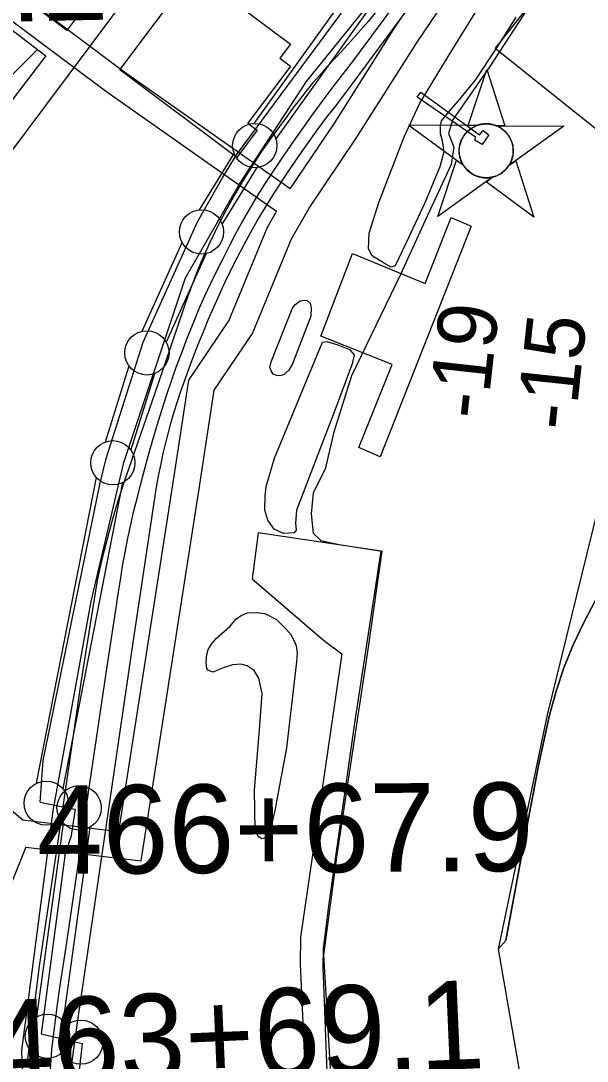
# Model space of a CAD drawing. Extents: x 3677843 to 3715951, y 511991 to 537744.
# Drawn here: x 3682870 to 3683510, y 530561 to 531736 of the extents above; entities that cross this region are included whole.
import ezdxf

# ---------------------------------------------------------------- set-up
doc = ezdxf.new("R2010")
doc.units = 0
for name, color, linetype in [('V-BLDG-OTLN', 7, 'Continuous'), ('V-CHAN-DOCK', 7, 'Continuous'), ('V-CHAN-NAID', 7, 'Continuous'), ('V-FLOD-BASE', 7, 'Continuous'), ('V-RAIL-TRAK', 7, 'Continuous'), ('V-RIVR-EDGE', 7, 'Continuous'), ('V-RIVR-JETY', 7, 'Continuous'), ('V-RIVR-RANG', 7, 'Continuous'), ('V-ROAD-CNTR', 7, 'Continuous'), ('V-RRAP-RVMT', 7, 'Continuous'), ('V-SITE-VEGE', 7, 'Continuous'), ('V-SURV-IDEN', 7, 'Continuous'), ('V-SURV-LINE', 7, 'Continuous'), ('V-TOPO-DPTH', 7, 'Continuous'), ('V-TOPO-MINR', 7, 'Continuous'), ('V-UTIL-LINE', 7, 'Continuous')]:
    doc.layers.add(name, color=color, linetype=linetype)

msp = doc.modelspace()

# ---------------------------------------------------------------- linework, layer by layer
at = {"layer": 'V-BLDG-OTLN'}
msp.add_line((3682697.7, 531512.7), (3682888.6, 531703.6), dxfattribs=at)
for points in [[(3682921.8, 531724.9), (3682628.4, 531944.1), (3682713.9, 532058.5), (3682770.7, 532016.1), (3682729.5, 531960.9), (3682742.1, 531951.5), (3682729.5, 531934.7), (3682754.5, 531916), (3682766.7, 531932.4), (3682745.5, 531948.2), (3682787.7, 532004.7), (3683007.9, 531840.1)], [(3682411.2, 531656.1), (3682515.2, 531792.2), (3682558.8, 531759), (3682547.8, 531744.6), (3682621.4, 531688.3), (3682627.1, 531695.7), (3682677.6, 531657), (3682777.9, 531788.2), (3682898, 531696.3), (3682700.9, 531438.5), (3682621.3, 531499.3), (3682616.7, 531493.3), (3682551.6, 531543.1), (3682553.2, 531545.1), (3682526.9, 531565.2), (3682528.2, 531567)], [(3682981.9, 531680.6), (3683065.1, 531791.5), (3683174.6, 531709.3), (3683162.8, 531693.5), (3683174.8, 531684.5), (3683126.5, 531620.1), (3683137, 531612.2), (3683114, 531581.6)]]:
    msp.add_lwpolyline(points, close=True, dxfattribs=at)
at = {"layer": 'V-CHAN-DOCK'}
for points in [[(3683321.9, 531655.2), (3683388.3, 531607), (3683392.2, 531611.9), (3683398.6, 531607), (3683391.1, 531596.2), (3683382.9, 531601.1), (3683383.7, 531604.2), (3683317.7, 531649.6), (3683321.9, 531655.2)], [(3683244.9, 531473), (3683327, 531439.2), (3683356.4, 531513.7), (3683379, 531503.8), (3683276, 531243.3), (3683251.9, 531253.9), (3683289.6, 531347.4), (3683209, 531379.6), (3683244.9, 531473)], [(3683138.2, 531157.4), (3683131.2, 531105.3), (3683212.1, 531036.1), (3683232.5, 531020.6), (3683185.8, 530700.8), (3683185.6, 530670.7), (3683190.1, 530570), (3683198, 530387.3), (3683200.8, 530312), (3683201.4, 530172.4), (3683215.9, 530036.6), (3683235.3, 529801.5), (3683238.8, 529758.1), (3683181.8, 529749.3), (3683198.4, 529520.2), (3683294.8, 529531.1)], [(3683294.8, 529531.1), (3683265.4, 529840.6), (3683233.6, 530143.5), (3683222.3, 530391.3), (3683211.6, 530666.7), (3683212.1, 530688), (3683218.1, 530736.2), (3683247.6, 530945.1), (3683277, 531136.7), (3683138.2, 531157.4)]]:
    msp.add_lwpolyline(points, dxfattribs=at)
at = {"layer": 'V-CHAN-NAID'}
for points in [[(3683385, 531617.5), (3683375.4, 531617.5), (3683396.5, 531681), (3683416.7, 531617.3), (3683407.2, 531617.3), (3683405.6, 531617.9), (3683403.5, 531618.5), (3683401.4, 531619), (3683399.4, 531619.3), (3683398.2, 531619.4), (3683396.7, 531619.5), (3683395, 531619.5), (3683393.6, 531619.4), (3683391.7, 531619.2), (3683390.3, 531619), (3683388.6, 531618.6), (3683387, 531618.2), (3683386, 531617.8)], [(3683385, 531617.5), (3683308.5, 531618), (3683370.1, 531572.6), (3683368.9, 531574.5), (3683368.1, 531576.2), (3683367.3, 531578.1), (3683366.6, 531580.2), (3683366.2, 531581.5), (3683365.9, 531583.1), (3683365.6, 531584.6), (3683365.4, 531586.2), (3683365.3, 531587.9), (3683365.3, 531589.5), (3683365.4, 531591.6), (3683365.6, 531593.2), (3683366, 531595.4), (3683366.5, 531597.3), (3683367.1, 531599.2), (3683367.7, 531600.9), (3683368.5, 531602.5), (3683369.3, 531604), (3683370.4, 531605.7), (3683371.4, 531607.2), (3683372.4, 531608.5), (3683373.4, 531609.6), (3683374.7, 531611), (3683375.7, 531611.9), (3683377.5, 531613.3), (3683378.7, 531614.2), (3683380.4, 531615.3), (3683382.1, 531616.2), (3683383.5, 531616.9)], [(3683407.2, 531617.3), (3683483.6, 531616.8), (3683421.4, 531572.3), (3683422.4, 531573.7), (3683423.3, 531575.6), (3683424, 531577.2), (3683424.8, 531579.1), (3683425.3, 531580.9), (3683425.7, 531582.6), (3683426.1, 531584.6), (3683426.3, 531586.1), (3683426.4, 531588.3), (3683426.4, 531590.4), (3683426.2, 531592.6), (3683425.9, 531594.4), (3683425.4, 531596.6), (3683424.8, 531598.8), (3683424, 531600.7), (3683423.4, 531602.2), (3683422.4, 531604.1), (3683421.3, 531605.8), (3683420.1, 531607.5), (3683418.8, 531609.1), (3683417.6, 531610.4), (3683415.9, 531612), (3683414.2, 531613.4), (3683412.5, 531614.6), (3683410.6, 531615.7), (3683409.2, 531616.4)], [(3683403.4, 531559.4), (3683341.2, 531514.8), (3683362.3, 531578.3), (3683370.1, 531572.6), (3683370.7, 531571.7), (3683372.1, 531569.8), (3683373.3, 531568.4), (3683374.7, 531566.9), (3683376.1, 531565.6), (3683377.6, 531564.5), (3683379, 531563.5), (3683380.7, 531562.5), (3683382.4, 531561.5), (3683384.2, 531560.7), (3683385.6, 531560.2), (3683387.2, 531559.6), (3683389.5, 531559.1), (3683391, 531558.8), (3683393, 531558.5), (3683394.6, 531558.4), (3683396.4, 531558.4), (3683398.1, 531558.5), (3683399.8, 531558.7), (3683401.7, 531559)], [(3683421.4, 531572.3), (3683429.2, 531577.8), (3683449.5, 531514.1), (3683395.6, 531553.8), (3683403.4, 531559.4), (3683405.1, 531559.8), (3683406.7, 531560.4), (3683408.8, 531561.3), (3683410.6, 531562.2), (3683412.4, 531563.3), (3683414.2, 531564.5), (3683415.7, 531565.8), (3683417, 531566.9), (3683418.4, 531568.3), (3683419.6, 531569.7), (3683420.7, 531571.2)]]:
    msp.add_lwpolyline(points, close=True, dxfattribs=at)
msp.add_circle((3683395.9, 531588.9), 30.5, dxfattribs=at)
at = {"layer": 'V-FLOD-BASE'}
for p, q in [((3683098.3, 531559.1), (3683113.8, 531584.3)), ((3682959.2, 531211.9), (3682966.4, 531241.3)), ((3682891.7, 530853.2), (3682920.6, 530847.1)), ((3682919.7, 530792.7), (3682926.6, 530813.2)), ((3682919.7, 530792.7), (3682893.1, 530591.6)), ((3682893.1, 530591.6), (3682939.1, 530580.5)), ((3682939.1, 530580.5), (3682923.4, 530435))]:
    msp.add_line(p, q, dxfattribs=at)
for points in [[(3683113.8, 531584.3), (3683229.6, 531740.9), (3683303, 531852.8)], [(3682966.4, 531241.3), (3683008.3, 531372.8), (3683069.6, 531508.7), (3683098.3, 531559.1)], [(3682891.7, 530853.2), (3682895.2, 530900.3), (3682959.2, 531211.9)], [(3682920.6, 530847.1), (3682931.4, 530845.1), (3682926.6, 530813.2)]]:
    msp.add_lwpolyline(points, dxfattribs=at)
at = {"layer": 'V-RAIL-TRAK'}
for points in [[(3683014.2, 531245.6), (3683019, 531262.4), (3683024, 531279.2), (3683029.2, 531295.9), (3683034.6, 531312.5), (3683040.2, 531329.1), (3683046, 531345.6), (3683052.1, 531362), (3683058.4, 531378.3), (3683064.9, 531394.5), (3683071.6, 531410.7), (3683078, 531425), (3683084.6, 531439.3), (3683091.5, 531453.4), (3683098.5, 531467.5), (3683105.7, 531481.5), (3683113, 531495.4), (3683120.6, 531509.1), (3683128.4, 531522.8), (3683136.3, 531536.4), (3683146.5, 531552.4), (3683156.9, 531568.3), (3683167.5, 531584.1), (3683178.3, 531599.8), (3683189.2, 531615.3), (3683200.3, 531630.8), (3683211.6, 531646.1), (3683223, 531661.3), (3683234.6, 531676.4), (3683246.4, 531691.3), (3683314.6, 531784.3)], [(3683273.5, 531748.6), (3683262.4, 531735.2), (3683251.1, 531722.1), (3683239.5, 531709.1), (3683227.8, 531696.3), (3683215.8, 531683.7), (3683207.7, 531674.6), (3683199.7, 531665.3), (3683192, 531655.9), (3683184.4, 531646.3), (3683177, 531636.6), (3683169.8, 531626.7), (3683162.1, 531616.6), (3683154.6, 531606.3), (3683147.3, 531595.9), (3683140.1, 531585.4), (3683133.1, 531574.7), (3683126.3, 531564), (3683119.7, 531553.1), (3683113.2, 531542.2), (3683106.9, 531531.1), (3683100.8, 531520), (3683094.8, 531508.6), (3683089.1, 531497.1), (3683083.6, 531485.5), (3683078.2, 531473.7), (3683073.1, 531461.9), (3683068.2, 531450.1), (3683063.5, 531438.1), (3683059, 531426), (3683054.8, 531413.9), (3683024.9, 531325.1), (3682991.6, 531229.3), (3682986.8, 531215.3), (3682982.2, 531201.3), (3682977.8, 531187.2), (3682973.7, 531173), (3682969.7, 531158.8), (3682965.9, 531144.5), (3682962.3, 531130.2), (3682959, 531115.8), (3682955.9, 531101.4), (3682937.8, 530988.5), (3682913.5, 530821.8), (3682910.5, 530801.6), (3682890.8, 530667.7), (3682880.6, 530586.8), (3682878.7, 530572.6), (3682877.1, 530558.3)], [(3683225, 531638.8), (3683235.7, 531652.4), (3683309.3, 531751.7)], [(3682925.2, 530539.8), (3682929.8, 530574.5), (3682934.6, 530609.2), (3682962.2, 530796.7), (3682996.5, 531031), (3683021.8, 531199.2), (3683023.8, 531211.3), (3683026, 531223.2), (3683028.4, 531235.2), (3683030.9, 531247.1), (3683033.7, 531258.9), (3683036.7, 531270.7), (3683039.9, 531282.5), (3683043.3, 531294.2), (3683046.9, 531305.8), (3683050.7, 531317.4), (3683054.7, 531328.9), (3683058.9, 531340.3), (3683064.3, 531354.9), (3683069.9, 531369.4), (3683075.8, 531383.9), (3683081.8, 531398.2), (3683088, 531412.5), (3683094.4, 531426.7), (3683101, 531440.8), (3683107.8, 531454.8), (3683114.8, 531468.7), (3683122, 531482.5), (3683129.4, 531496.2), (3683137, 531509.9), (3683146, 531524.7), (3683155.2, 531539.4), (3683164.6, 531554), (3683174.2, 531568.5), (3683184, 531582.8), (3683193.9, 531597), (3683204.1, 531611.1), (3683214.4, 531625), (3683225, 531638.8)], [(3682899.9, 530504), (3682904.8, 530573.5), (3682907.9, 530597.8), (3682911.1, 530622), (3682914.5, 530646.2), (3682918.1, 530670.3), (3682921.9, 530694.5), (3682936.8, 530797.8), (3682940.9, 530826), (3682967.6, 531006.4), (3682977.7, 531072.6), (3682979.9, 531088.4), (3682982.4, 531104.1), (3682985, 531119.9), (3682987.9, 531135.5), (3682991, 531151.2), (3682994.3, 531166.8), (3682997.8, 531182.3), (3683001.6, 531197.8), (3683005.5, 531213.3), (3683009.7, 531228.7), (3683014.2, 531245.6)]]:
    msp.add_lwpolyline(points, dxfattribs=at)
at = {"layer": 'V-RIVR-EDGE'}
msp.add_lwpolyline([(3683449.3, 531760.1), (3683400.1, 531684.3), (3683357.7, 531623.7), (3683353.3, 531608.4), (3683359.4, 531593.1), (3683356.3, 531573.5), (3683326.8, 531510.4), (3683299, 531449.2), (3683243.6, 531334.8), (3683223.2, 531269.9), (3683213.9, 531229.5), (3683200.4, 531202.6), (3683197.9, 531178.7), (3683200.3, 531157.2), (3683208.8, 531148.6), (3683229.6, 531144.3), (3683278, 531136.8), (3683262.4, 531028.4), (3683226.9, 530793.8), (3683212, 530680.5), (3683219.6, 530552.4)], dxfattribs=at)
at = {"layer": 'V-RIVR-JETY'}
for points in [[(3683262.8, 531478.3), (3683263.5, 531496.1), (3683274.4, 531530.7), (3683303.2, 531604.7), (3683320.9, 531642.8), (3683353.8, 531697.4), (3683393, 531761)], [(3683429.4, 531739.8), (3683408.2, 531706.5), (3683382.8, 531668.5), (3683363.6, 531644.9), (3683351.6, 531631), (3683345.1, 531622.7), (3683343.7, 531616.5), (3683343.7, 531608.7), (3683345.9, 531600.6), (3683347.8, 531587.7), (3683343.5, 531570.9), (3683326.5, 531530.1), (3683307.5, 531489.8), (3683292.8, 531459.1), (3683288.6, 531457.5), (3683279.6, 531462.4), (3683267, 531470.5), (3683262.8, 531478.3)], [(3683147, 531209.8), (3683156.5, 531241.8), (3683182.7, 531304.5), (3683210.8, 531372.7), (3683215.7, 531373.6), (3683228, 531369.7), (3683241.2, 531364.4), (3683246.7, 531358.6), (3683244.4, 531348.2), (3683222.8, 531290.7), (3683205.7, 531245.8), (3683192.6, 531212.2), (3683181.5, 531183.1), (3683180.5, 531168.2), (3683181.1, 531160.4), (3683178.8, 531157.5), (3683166.8, 531156.6), (3683156.1, 531161.5), (3683149.1, 531171.9), (3683145.6, 531183.2), (3683146, 531199.1), (3683147, 531209.8)]]:
    msp.add_lwpolyline(points, dxfattribs=at)
at = {"layer": 'V-ROAD-CNTR'}
for points in [[(3683613, 532586.5), (3683192.9, 532035.2), (3682702.8, 531379.6), (3682584.3, 531084.5), (3682178.9, 530022.9), (3682110.3, 529856.1)], [(3683174.2, 531546.2), (3682983.3, 531680.5), (3682743, 531860.4), (3682625.2, 531951.8)], [(3683158.8, 531520.3), (3682965.7, 531656.2), (3682724.8, 531836.5), (3682607, 531927.9)], [(3682875.4, 530802.4), (3683006, 530786.8), (3683072.3, 531212.1), (3683088.5, 531318.6), (3683131.6, 531382.6), (3683175.9, 531489.5), (3683195.6, 531524.3), (3683249, 531603.2), (3683317.8, 531711.8), (3683370, 531789.3), (3683390.2, 531848.9)], [(3683174.2, 531546.2), (3683223.9, 531619.6), (3683292.7, 531728.2), (3683342.9, 531802.7), (3683353.8, 531834.8)], [(3682872.1, 530833), (3682980.8, 530820), (3683042.6, 531216.7), (3683059.8, 531329.7), (3683105, 531396.8), (3683148.8, 531502.7), (3683158.8, 531520.3)], [(3682185.7, 531385.5), (3682464.1, 531170.2), (3682650.7, 531021.2), (3682872.1, 530833)], [(3682875.4, 530802.4), (3682764.7, 530527.8), (3682755.2, 530502.4)]]:
    msp.add_lwpolyline(points, dxfattribs=at)
at = {"layer": 'V-RRAP-RVMT'}
for points in [[(3684460.4, 532883), (3684215.8, 532612.3), (3684162, 532656), (3684104, 532589.3), (3684099, 532593.1), (3683853, 532294), (3683854.2, 532292.7), (3683695.5, 532100.1), (3683697.9, 532098.1), (3683616.6, 531999.6), (3683620.9, 531995.6), (3683461.8, 531791.6), (3683469, 531784.8), (3683405.9, 531705.1)], [(3683405.9, 531705.1), (3683989.4, 531238.8), (3684061.7, 531331.6), (3684059.3, 531333.7), (3684211.8, 531526.9), (3684195.7, 531541.1), (3684282.3, 531645.9), (3684279.6, 531647.8), (3684350.9, 531734.8), (3684336.6, 531747), (3684414.2, 531845.2), (3684386.8, 531868.3), (3684465.1, 531965.8), (3684453.8, 531975.4), (3684531.1, 532067.8), (3684623.5, 532138.3), (3684595.3, 532178), (3684694.4, 532254), (3684666.7, 532293.4), (3684718.1, 532332.7)]]:
    msp.add_lwpolyline(points, dxfattribs=at)
at = {"layer": 'V-SITE-VEGE'}
for points in [[(3683153, 531350.4), (3683176.7, 531410.6), (3683179.6, 531415), (3683185.5, 531419.4), (3683189.6, 531420.4), (3683193.5, 531419.9), (3683196.8, 531416.7), (3683197.9, 531411.6), (3683197.8, 531402), (3683176.9, 531348.3), (3683172.8, 531341.3), (3683169.2, 531337.7), (3683167.1, 531335.9), (3683162.7, 531334.7), (3683158.8, 531335.2), (3683155.2, 531336.8), (3683152.7, 531340.4), (3683151.4, 531344)], [(3683106.5, 531052.1), (3683113.2, 531060.1), (3683119.5, 531064.4), (3683125.7, 531067), (3683137, 531067.4), (3683145.5, 531066.4), (3683158.9, 531059.4), (3683167.3, 531051.3), (3683174.3, 531043.8), (3683179.1, 531034.8), (3683180.9, 531029.6), (3683182.2, 531021.3), (3683181.6, 531011.6), (3683170.1, 530914.4), (3683157.1, 530843.6), (3683152.9, 530826.1), (3683150, 530818.3), (3683146.9, 530812.9), (3683142.3, 530811.7), (3683138.2, 530814.3), (3683134.8, 530821.8), (3683134, 530866.6), (3683139.7, 530935.2), (3683142.5, 530975.9), (3683138.7, 530993.4), (3683133.6, 531001.7), (3683125.6, 531007.2), (3683118.7, 531009), (3683109.1, 531008.3), (3683099.8, 531005.2), (3683094.2, 531002.9), (3683087.2, 530999.9), (3683082, 531001.7), (3683080.2, 531004.3), (3683079.2, 531011.2), (3683080.1, 531020), (3683081.6, 531025.7), (3683085.5, 531031.6), (3683090.7, 531038)]]:
    msp.add_lwpolyline(points, close=True, dxfattribs=at)
at = {"layer": 'V-SURV-LINE'}
for points in [[(3683133.7, 531619.9), (3683238.2, 531765.8)], [(3683262.6, 531748.4), (3683158.1, 531602.4)], [(3683071.8, 531522.2), (3683111, 531585.8)], [(3683136.6, 531570), (3683097.3, 531506.4)], [(3683007, 531385.1), (3683052.2, 531485.3)], [(3683079.5, 531472.9), (3683034.3, 531372.7)], [(3682965.5, 531260.2), (3682992.2, 531346.1)], [(3683020.8, 531337.2), (3682994.2, 531251.3)], [(3682887.8, 530874.5), (3682955.4, 531219.9)], [(3682984.8, 531214.1), (3682917.3, 530868.7)], [(3682887.9, 530610.6), (3682918.2, 530828.9)], [(3682947.9, 530824.8), (3682917.6, 530606.5)], [(3682901.4, 530400.3), (3682920.6, 530564)]]:
    msp.add_lwpolyline(points, dxfattribs=at)
for centre in [(3683134.3, 531594.9), (3683074.1, 531497.3), (3683012.4, 531360.7), (3682973.9, 531236.6), (3682898.7, 530852), (3682935.8, 530846.6), (3682900, 530588.7), (3682937.8, 530582)]:
    msp.add_circle(centre, 25, dxfattribs=at)
at = {"layer": 'V-TOPO-DPTH'}
for points in [[(3684262.8, 532581.1), (3684104.5, 532474.7), (3684007.3, 532353.8), (3683996.1, 532339.1), (3683985.6, 532324), (3683975.8, 532308.4), (3683966.7, 532292.4), (3683925.2, 532214.7), (3683896.3, 532159.4), (3683868.1, 532103.6), (3683840.9, 532047.4), (3683814.4, 531990.8), (3683799.3, 531957.8), (3683776.9, 531912.8), (3683752.5, 531869), (3683725.3, 531826.9), (3683696.1, 531786), (3683665, 531745.4), (3683659, 531742.2), (3683464.6, 530951.7), (3683409.3, 530686.9)], [(3683409.3, 530686.9), (3683418, 530696.9), (3683444.6, 530841.1), (3683449.9, 530868.7), (3683455.4, 530896.3), (3683461.3, 530923.8), (3683467.5, 530951.3), (3683474.8, 530978.4), (3683483.5, 531004.9), (3683494.2, 531030.8), (3683506.2, 531056.1), (3683546.7, 531133.8)], [(3683546.7, 531133.8), (3683506.2, 531056.1), (3683494.2, 531030.8), (3683483.5, 531004.9), (3683474.8, 530978.4), (3683467.5, 530951.3), (3683461.3, 530923.8), (3683455.4, 530896.3), (3683449.9, 530868.7), (3683444.6, 530841.1), (3683418, 530696.9), (3683409.3, 530686.9), (3683476.4, 530300.6)]]:
    msp.add_lwpolyline(points, dxfattribs=at)
at = {"layer": 'V-TOPO-MINR'}
msp.add_lwpolyline([(3683546.7, 531133.8), (3683506.2, 531056.1), (3683494.2, 531030.8), (3683483.5, 531004.9), (3683474.8, 530978.4), (3683467.5, 530951.3), (3683461.3, 530923.8), (3683455.4, 530896.3), (3683449.9, 530868.7), (3683444.6, 530841.1), (3683418, 530696.9), (3683409.3, 530686.9)], dxfattribs=at)
at = {"layer": 'V-UTIL-LINE'}
msp.add_lwpolyline([(3683452.9, 525954.1), (3683385, 526665.8), (3683329.3, 527172.7), (3683262.9, 527740.5), (3683239.6, 527861), (3683220.6, 527958.7), (3683159.3, 528188.6), (3683084.9, 528629.5), (3683030.1, 529029.4), (3683002.2, 529384.8), (3682932.6, 529730.4), (3682900, 530012.9), (3682876.8, 530381.3), (3682871.2, 530572.7), (3682906.5, 530843.5), (3682949.3, 531079.9), (3682986.4, 531237), (3683056.1, 531445.5), (3683116.5, 531551), (3683192.7, 531667.1), (3683295.8, 531795.3), (3683329.3, 531838.1)], dxfattribs=at)

# ---------------------------------------------------------------- texts
at = {"layer": 'V-RIVR-RANG'}
for s, rotation, p in [('-19', 83.6383, (3683396.2, 531284.1)), ('-15', 83.9241, (3683495.7, 531271.5))]:
    msp.add_text(s, height=67, rotation=rotation, dxfattribs=at).set_placement(p)
at = {"layer": 'V-SURV-IDEN'}
for s, rotation, p in [('   480+85.6   ', 323.0882, (3683344.8, 532069.4)), ('   478+48.3   ', 326.3675, (3683237.9, 531923.7)), ('   477+11.2  ', 1.1542, (3682296.6, 531723.6)), ('   466+67.9   ', 0.3657, (3682776.8, 530771.2)), ('   463+69.1   ', 2.4664, (3682723.1, 530523.9))]:
    msp.add_text(s, height=100, rotation=rotation, dxfattribs=at).set_placement(p)

doc.saveas('drawing.dxf')
